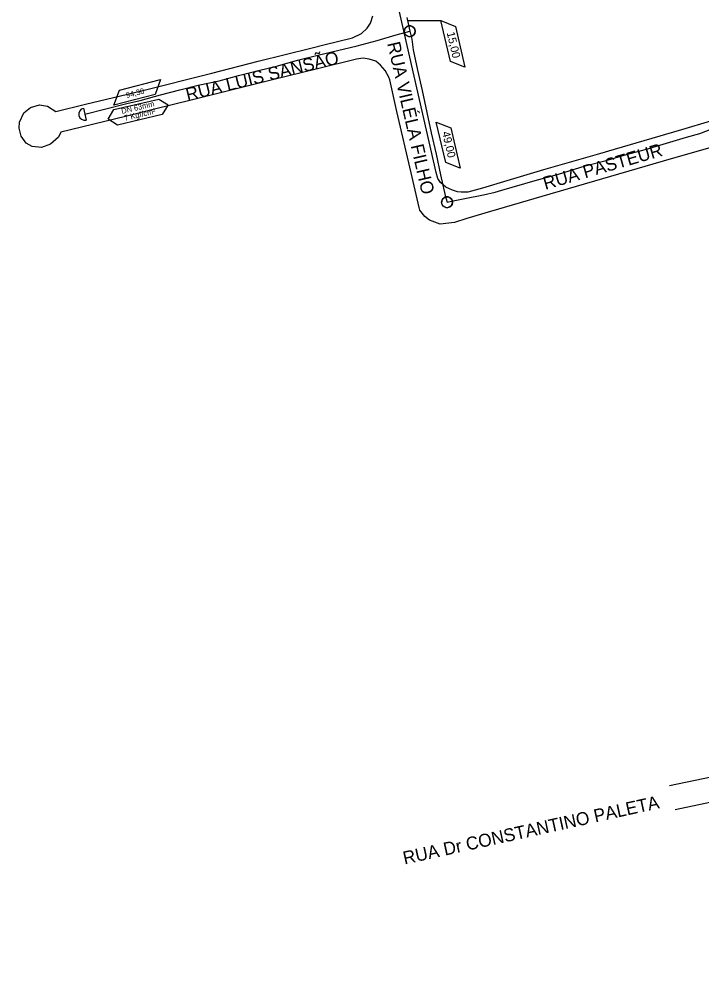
# Model space of a CAD drawing. Extents: x 656692 to 673945, y 7585994 to 7599066.
# Drawn here: x 668615 to 668995, y 7594083 to 7594613 of the extents above; entities that cross this region are included whole.
import ezdxf

# ---------------------------------------------------------------- set-up
doc = ezdxf.new("R2010")
doc.units = 0
for name, color, linetype in [('LOGRADOURO', 7, 'Continuous'), ('LOGRADOURO_TEXTO', 7, 'Continuous'), ('SIMBOLO', 7, 'Continuous'), ('TEXTO', 7, 'Continuous'), ('TUBO_PEAD_GN_63', 7, 'Continuous')]:
    doc.layers.add(name, color=color, linetype=linetype)

# ---------------------------------------------------------------- blocks, each defined once
blk = doc.blocks.new('INTERLIGACAO_9')
at = {"layer": 'SIMBOLO'}
blk.add_circle((0, 0), 4.19, dxfattribs=at)
for start, end in [(0, 180), (180, 0)]:
    blk.add_arc((0, 0), 4.19, start, end, dxfattribs=at)

msp = doc.modelspace()

# ---------------------------------------------------------------- linework, layer by layer
at = {"layer": 'LOGRADOURO'}
for points in [[(668999.66, 7594556.5), (668983.62, 7594551.67), (668946.17, 7594540.75), (668938.08, 7594538.44), (668906.94, 7594529.43), (668886.53, 7594523.35), (668872.94, 7594519.38), (668864.77, 7594517.21), (668861.11, 7594517.05), (668859.06, 7594517.29), (668856.38, 7594518.31), (668852.55, 7594519.84), (668849.66, 7594522.45), (668848.14, 7594524.77), (668847.28, 7594528.07), (668831.11, 7594598.56), (668820.02, 7594647.41)], [(668999.4, 7594541.8), (668977.82, 7594535.57), (668905.91, 7594514.74), (668877.41, 7594506.43), (668864.31, 7594502.54), (668857.52, 7594500.35), (668849.46, 7594499.42), (668843.5, 7594501.56), (668841.03, 7594503.62), (668838.19, 7594507.18), (668837.79, 7594508.56), (668833.26, 7594527.84), (668825.46, 7594561.93), (668821.4, 7594579.43), (668820.95, 7594581.08), (668818.9, 7594584.75), (668816.39, 7594587.6), (668813.69, 7594589.82), (668810.03, 7594590.98), (668806.68, 7594591.48), (668802.89, 7594591), (668781.3, 7594585.65), (668756.28, 7594579.46), (668711.02, 7594568.23), (668690.74, 7594563.28), (668674.6, 7594559.23), (668638.64, 7594550.39), (668637.29, 7594547.63), (668632.88, 7594543.85), (668627.96, 7594541.88), (668622.74, 7594542.56), (668619.27, 7594544.42), (668616.57, 7594548.3), (668615.41, 7594552.75), (668615.65, 7594556), (668618.14, 7594561.2), (668621.82, 7594564.17), (668626.81, 7594565.64), (668631.23, 7594564.87), (668635.84, 7594561.99), (668652.38, 7594565.9), (668656.29, 7594566.84), (668683.49, 7594573.47), (668722.51, 7594583.28), (668748.29, 7594589.93), (668778.34, 7594597.26), (668784.86, 7594598.97), (668800.68, 7594602.9), (668805.66, 7594605.26), (668808.87, 7594608.14), (668810.7, 7594611.03), (668812.1, 7594615.12)], [(668976.86, 7594187.61), (669028.71, 7594198.41), (669041.28, 7594201.2), (669058.73, 7594204.75), (669078.8, 7594208.98), (669082.33, 7594210.26), (669084.68, 7594211.84), (669086.37, 7594213.39), (669088.68, 7594216.98), (669089.26, 7594219.54), (669089.56, 7594223.42), (669087.19, 7594234.73), (669070.36, 7594306.74), (669063.71, 7594335.32), (669058.65, 7594357.39), (669054.36, 7594376.03), (669050.32, 7594392.97), (669047.8, 7594404.71), (669042.71, 7594426.93), (669036.33, 7594455.46), (669032.44, 7594473.36), (669030.3, 7594481.91)], [(669046.4, 7594018.59), (669053.59, 7594020.3), (669072.99, 7594025.01), (669108.25, 7594033.29), (669126.65, 7594037.77), (669129.07, 7594038.85), (669132.04, 7594041.02), (669132.12, 7594042.78), (669131.34, 7594047.57), (669123.99, 7594078.64), (669116.53, 7594109.36), (669113.59, 7594121.86), (669108.27, 7594145.6), (669100.2, 7594181.12), (669096.48, 7594196.77), (669091.51, 7594197.22), (669084.41, 7594196.25), (669060.12, 7594190.93), (669039.06, 7594186.55), (669013.1, 7594181.16), (668996.79, 7594177.59), (668980.03, 7594174.09)]]:
    msp.add_lwpolyline(points, dxfattribs=at)
at = {"layer": 'SIMBOLO'}
msp.add_lwpolyline([(668664.85, 7594557.72), (668668.15, 7594563.03), (668693.01, 7594568.86), (668698.33, 7594565.56), (668695.03, 7594560.25), (668670.17, 7594554.42), (668664.85, 7594557.72)], dxfattribs=at)
at = {"layer": 'TEXTO'}
msp.add_line((668849.88, 7594612.2), (668831.21, 7594612.23), dxfattribs=at)
for points in [[(668857.93, 7594609.21), (668863.23, 7594586.59), (668855.16, 7594589.72), (668849.82, 7594612.47), (668857.93, 7594609.21)], [(668857.93, 7594609.21), (668863.23, 7594586.59), (668855.16, 7594589.72), (668849.82, 7594612.47), (668857.93, 7594609.21)], [(668671.24, 7594573.74), (668694, 7594579.6), (668691.02, 7594571.36), (668668.11, 7594565.47), (668671.24, 7594573.74)], [(668671.24, 7594573.75), (668694.01, 7594579.6), (668691.02, 7594571.36), (668668.11, 7594565.47), (668671.24, 7594573.75)], [(668855.36, 7594552.82), (668860.62, 7594530.42), (668852.62, 7594533.52), (668847.33, 7594556.06), (668855.36, 7594552.82)]]:
    msp.add_lwpolyline(points, dxfattribs=at)
at = {"layer": 'TUBO_PEAD_GN_63'}
msp.add_line((668651.19, 7594563.68), (668652.67, 7594557.16), dxfattribs=at)
for points in [[(668830.88, 7594614.19), (668832.53, 7594606.5), (668833.64, 7594602.15), (668834.46, 7594596.2), (668836.96, 7594584.96), (668839.39, 7594573.53), (668842.11, 7594561.29), (668844.54, 7594549.99), (668847.26, 7594538.29), (668849.62, 7594526.72), (668852.24, 7594515.21), (668853.42, 7594511.57)], [(668651.93, 7594560.42), (668675.4, 7594566.28), (668682.64, 7594568.07), (668693.93, 7594571.11), (668704.79, 7594573.9), (668715.01, 7594576.47), (668726.59, 7594579.02), (668737.41, 7594581.9), (668748.45, 7594584.68), (668759.19, 7594587.22), (668770.19, 7594590.44), (668781.44, 7594593.15), (668792.32, 7594595.84), (668803.39, 7594598.39), (668814.39, 7594601.32), (668825.09, 7594604.55), (668832.53, 7594606.5)], [(668853.42, 7594511.57), (668855.72, 7594512.18), (668863.18, 7594513.68), (668873.47, 7594515.67), (668880.1, 7594517.16), (668883.76, 7594518.25), (668902.19, 7594523.66), (668915.24, 7594527.18), (668930.07, 7594531.78), (668941.79, 7594534.79), (668953.01, 7594537.98), (668964.22, 7594540.93), (668975.35, 7594544.41), (668986.32, 7594547.7), (668993.8, 7594549.74), (669002.82, 7594553.13), (669009.51, 7594555.06)]]:
    msp.add_lwpolyline(points, dxfattribs=at)
msp.add_arc((668651.93, 7594560.42), 3.34, 102.7573, 282.7573, dxfattribs=at)

# ---------------------------------------------------------------- block references
at = {"layer": 'SIMBOLO', "xscale": 0.7229249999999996, "yscale": 0.7229249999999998, "rotation": 166.312122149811}
for p in [(668832.53, 7594606.5), (668853.28, 7594511.53)]:
    msp.add_blockref('INTERLIGACAO_9', p, dxfattribs=at)

# ---------------------------------------------------------------- texts
at = {"layer": 'LOGRADOURO_TEXTO'}
for s, rotation, p in [('RUA VILÉLA FILHO', 282.9552, (668819.98, 7594599.8)), ('RUA LUIS SANSÃO', 13.9204, (668709.05, 7594567.65)), ('RUA PASTEUR', 16.1858, (668907.9, 7594518.36)), ('RUA Dr CONSTANTINO PALETA', 12.4426, (668829.66, 7594143.65))]:
    msp.add_text(s, height=7.2, rotation=rotation, dxfattribs=at).set_placement(p)
at = {"layer": 'TEXTO'}
for s, height, rotation, p in [('15,00', 4.447, 283.1976, (668853.08, 7594605.67)), ('94,30', 3.113, 14.4219, (668675.27, 7594569.35)), ('DN 63mm', 3.113, 13.1914, (668672.62, 7594560.57)), ('7 Kgf/cm²', 3.113, 13.1914, (668674.27, 7594556.72)), ('49,00', 4.447, 283.2006, (668850.46, 7594550.35))]:
    msp.add_text(s, height=height, rotation=rotation, dxfattribs=at).set_placement(p)

doc.saveas('drawing.dxf')
